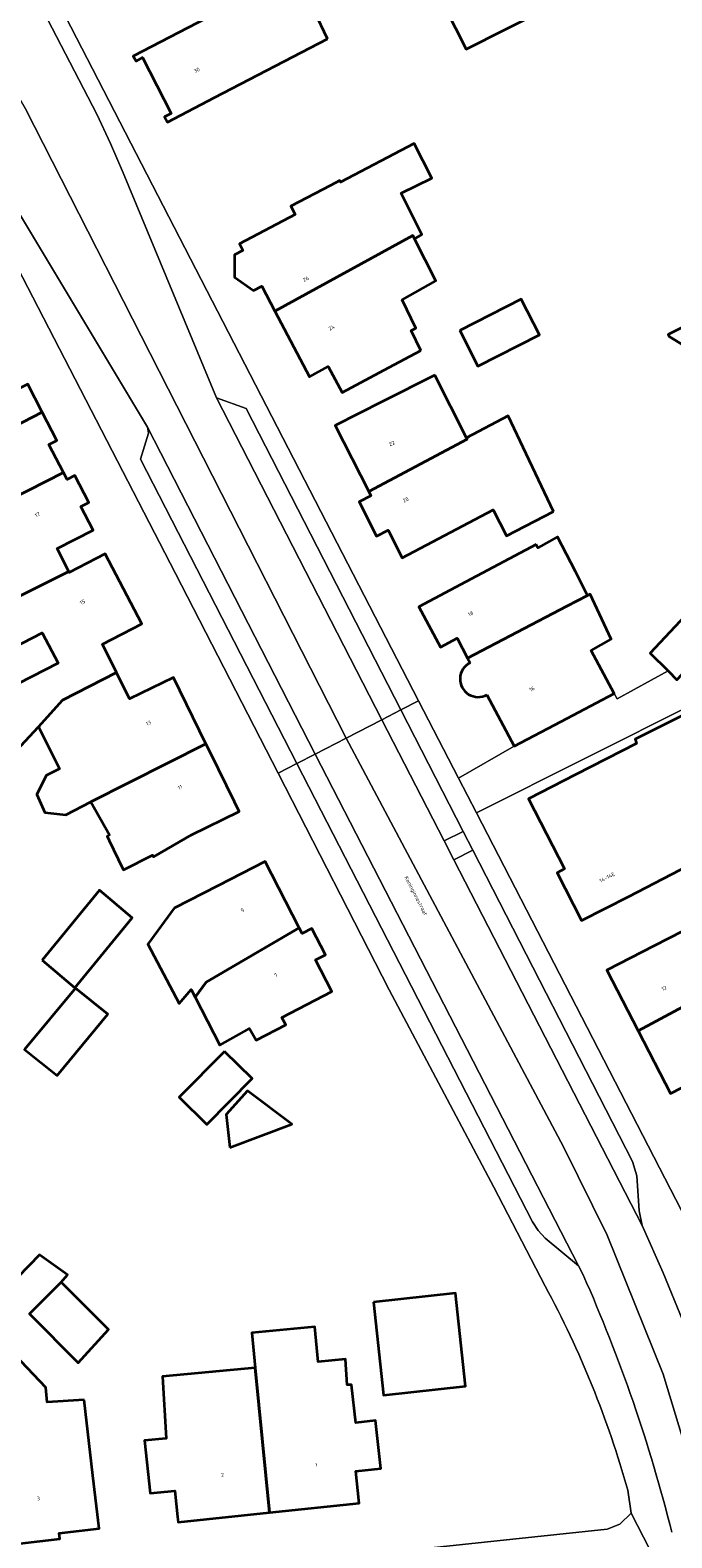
# Model space of a CAD drawing. Header units: metres. Extents: x 197700 to 204338, y 317132 to 325229.
# Tile 846 of 1056: x 202798 to 202859, y 319816 to 319958. Entities that reach past the tile are written whole.
import ezdxf
from ezdxf.enums import TextEntityAlignment as Align

# ---------------------------------------------------------------- set-up
doc = ezdxf.new("R2010")
doc.units = ezdxf.units.M
for name, color, linetype, lineweight in [('B-WE-GR-BEPLANTING_CULTUUR_VASTE PLANTENVAK-GV', 90, 'Continuous', 18), ('B-WE-OG-BEBOUWING-GV', 7, 'Continuous', 35), ('B-WE-OG-BEBOUWING-T18', 10, 'Continuous', 18), ('B-WE-OG-TERREIN_ERF-GV', 7, 'Continuous', 18), ('B-WE-OG-TOPOGRAFIE-T18', 10, 'Continuous', 18), ('B-WE-VH-VERHARDING_ASFALT-GV', 252, 'Continuous', 18), ('B-WE-VH-VERHARDING_BETONSTRAATSTEEN-GV', 252, 'Continuous', 18), ('B-WE-VH-VERHARDING_GESLOTEN-GV', 252, 'Continuous', 18), ('B-WE-VH-VERHARDING_SIERBESTRATING-GV', 252, 'Continuous', 18), ('B-WE-VH-VERHARDING_TEGEL-GV', 252, 'Continuous', 18)]:
    doc.layers.add(name, color=color, linetype=linetype, lineweight=lineweight)
doc.styles.add('NLCS-ISO-M200-T18', font='NLCS-ISO.ttf', dxfattribs={"height": 0.36})

msp = doc.modelspace()

# ---------------------------------------------------------------- linework, layer by layer
at = {"layer": 'B-WE-GR-BEPLANTING_CULTUUR_VASTE PLANTENVAK-GV'}
msp.add_lwpolyline([(202840.153, 319880.659), (202839.24, 319882.439), (202837.458, 319881.545), (202838.372, 319879.766)], close=True, dxfattribs=at)
at = {"layer": 'B-WE-OG-BEBOUWING-GV'}
for points in [[(202826.485, 319957.09), (202824.021, 319962.275), (202824.863, 319962.733), (202822.935, 319966.501), (202819.866, 319964.9), (202819.765, 319965.106), (202819.29, 319964.854), (202819.458, 319964.514), (202817.139, 319963.376), (202818.455, 319960.834), (202808.176, 319955.461), (202808.451, 319954.979), (202809.059, 319955.326), (202811.75, 319950.075), (202811.133, 319949.744), (202811.393, 319949.258), (202815.831, 319951.561)], [(202836.505, 319962.09), (202839.525, 319956.12), (202846.94, 319959.871), (202839.912, 319963.976)], [(202821.519, 319931.439), (202834.491, 319938.579), (202834.654, 319938.257), (202835.339, 319938.673), (202833.408, 319942.54), (202836.282, 319943.982), (202834.628, 319947.225), (202827.704, 319943.593), (202827.625, 319943.75), (202826.753, 319943.292), (202823.014, 319941.33), (202823.432, 319940.534), (202818.19, 319937.782), (202818.514, 319937.165), (202817.713, 319936.745), (202817.713, 319934.648), (202819.512, 319933.402), (202820.278, 319933.804)], [(202835.242, 319927.748), (202834.346, 319929.616), (202834.802, 319929.845), (202833.507, 319932.519), (202836.663, 319934.294), (202834.654, 319938.257), (202834.491, 319938.579), (202821.519, 319931.439), (202824.763, 319925.259), (202826.545, 319926.213), (202827.842, 319923.79), (202832.251, 319926.148)], [(202878.482, 319918.916), (202878.349, 319919.18), (202878.183, 319918.994), (202876.312, 319922.827), (202873.12, 319929.366), (202870.268, 319935.033), (202870.177, 319935.208), (202869.146, 319934.671), (202862.927, 319931.435), (202858.549, 319929.231), (202858.631, 319929.055), (202863.441, 319926.116), (202865.616, 319921.962), (202866.473, 319922.387), (202870.825, 319914.448), (202867.029, 319909.959), (202869.308, 319907.868), (202872.449, 319911.624), (202875.408, 319909.163), (202880.503, 319914.898)], [(202838.926, 319929.633), (202840.627, 319926.262), (202846.415, 319929.201), (202844.714, 319932.573)], [(202796.174, 319926.813), (202787.9, 319922.569), (202790.612, 319917.294), (202799.613, 319921.93), (202798.251, 319924.579), (202797.518, 319924.202)], [(202836.571, 319925.402), (202831.664, 319922.92), (202827.202, 319920.663), (202830.347, 319914.447), (202839.633, 319919.381), (202839.563, 319919.519)], [(202793.249, 319912.165), (202793.32, 319912.026), (202801.615, 319916.239), (202800.248, 319918.896), (202800.982, 319919.273), (202799.613, 319921.93), (202790.612, 319917.294), (202790.707, 319917.11), (202792.306, 319914)], [(202847.756, 319912.563), (202843.486, 319921.567), (202839.563, 319919.519), (202839.633, 319919.381), (202830.347, 319914.447), (202830.552, 319914.041), (202829.449, 319913.483), (202831.087, 319910.246), (202832.19, 319910.804), (202833.51, 319908.195), (202842.057, 319912.714), (202843.308, 319910.278)], [(202801.615, 319916.239), (202793.32, 319912.026), (202793.249, 319912.165), (202792.016, 319911.437), (202790.779, 319910.708), (202792.504, 319907.04), (202792.823, 319907.272), (202793.603, 319905.649), (202794.642, 319903.461), (202794.746, 319903.241), (202795.053, 319903.394), (202802.114, 319906.915), (202801.019, 319909.069), (202804.407, 319910.813), (202803.254, 319913.055), (202803.987, 319913.432), (202802.687, 319915.96), (202801.953, 319915.583)], [(202846.107, 319909.455), (202839.491, 319905.946), (202835.074, 319903.603), (202837.099, 319899.785), (202838.679, 319900.633), (202839.666, 319898.759), (202849.004, 319903.64), (202850.941, 319904.658), (202849.821, 319906.913), (202848.135, 319910.179), (202846.265, 319909.161)], [(202806.59, 319897.407), (202805.277, 319900.064), (202808.993, 319901.983), (202805.536, 319908.59), (202802.16, 319906.824), (202802.114, 319906.915), (202795.053, 319903.394), (202796.87, 319899.726), (202799.618, 319901.145), (202801.099, 319898.277), (202794.784, 319895.062), (202793.039, 319894.059), (202795.932, 319888.715), (202799.256, 319892.295), (202801.524, 319894.797)], [(202858.532, 319897.55), (202859.37, 319896.705), (202865.441, 319903.182), (202863.144, 319905.498), (202862.927, 319905.717), (202856.856, 319899.24)], [(202799.256, 319892.295), (202801.242, 319888.316), (202799.988, 319887.708), (202799.112, 319885.911), (202799.855, 319884.216), (202801.843, 319884.006), (202804.197, 319885.213), (202815.03, 319890.698), (202811.974, 319896.94), (202807.824, 319894.909), (202806.59, 319897.407), (202801.524, 319894.797)], [(202849.848, 319887.797), (202845.401, 319885.513), (202848.793, 319878.91), (202848.079, 319878.528), (202850.396, 319874.029), (202854.841, 319876.318), (202861.317, 319879.653), (202861.438, 319879.401), (202866.497, 319881.99), (202863.955, 319887.317), (202864.382, 319887.559), (202861.329, 319894.076), (202855.44, 319891.135), (202855.558, 319890.73)], [(202804.197, 319885.213), (202805.933, 319882.116), (202805.722, 319881.977), (202805.912, 319881.586), (202807.179, 319878.983), (202807.265, 319878.806), (202810.004, 319880.187), (202810.073, 319880.037), (202813.662, 319882.122), (202818.153, 319884.321), (202817.708, 319885.229), (202815.444, 319889.852), (202815.03, 319890.698)], [(202812.033, 319875.195), (202809.544, 319871.822), (202812.506, 319866.215), (202813.634, 319867.533), (202814.009, 319866.811), (202815.059, 319868.221), (202823.811, 319873.344), (202820.6, 319879.595), (202816.153, 319877.311)], [(202862.621, 319874.419), (202857.228, 319871.642), (202852.783, 319869.353), (202855.712, 319863.665), (202863.716, 319867.954), (202863.73, 319867.927), (202865.636, 319868.931), (202866.32, 319869.815), (202866.458, 319869.526), (202869.304, 319873.068), (202868.528, 319874.715), (202867.47, 319876.962)], [(202799.6, 319870.304), (202802.687, 319867.708), (202808.076, 319874.301), (202804.989, 319876.896)], [(202814.009, 319866.811), (202816.349, 319862.303), (202819.138, 319863.877), (202819.769, 319862.785), (202822.544, 319864.21), (202822.179, 319864.922), (202826.893, 319867.343), (202825.352, 319870.343), (202826.284, 319870.822), (202825.01, 319873.301), (202824.079, 319872.822), (202823.811, 319873.344), (202815.059, 319868.221)], [(202866.244, 319858.858), (202871.759, 319861.652), (202869.533, 319866.645), (202868.157, 319865.981), (202866.458, 319869.526), (202866.32, 319869.815), (202865.636, 319868.931), (202863.73, 319867.927), (202863.716, 319867.954), (202855.712, 319863.665), (202858.76, 319857.745), (202865.212, 319861.066)], [(202802.732, 319867.663), (202797.955, 319861.885), (202801.004, 319859.448), (202805.782, 319865.227)], [(202816.763, 319861.719), (202812.493, 319857.387), (202815.112, 319854.826), (202819.381, 319859.159)], [(202817.289, 319852.649), (202823.117, 319854.871), (202818.943, 319857.999), (202816.923, 319855.772)], [(202801.407, 319839.986), (202798.428, 319836.981), (202803.006, 319832.379), (202805.867, 319835.523)], [(202830.797, 319838.105), (202831.754, 319829.326), (202839.473, 319830.167), (202838.517, 319838.946)], [(202819.665, 319831.915), (202821.004, 319818.275), (202829.458, 319819.169), (202829.429, 319819.446), (202829.142, 319822.162), (202831.479, 319822.409), (202831, 319826.934), (202829.142, 319826.739), (202828.718, 319830.318), (202828.335, 319830.304), (202828.153, 319832.708), (202825.586, 319832.468), (202825.278, 319835.773), (202819.344, 319835.191)], [(202803.55, 319828.885), (202800.091, 319828.671), (202799.967, 319830.067), (202795.863, 319834.359), (202791.636, 319829.938), (202789.37, 319827.501), (202793.58, 319823.947), (202789.66, 319819.314), (202790.124, 319818.87), (202789.45, 319818.165), (202790.976, 319816.706), (202792.501, 319815.246), (202793.177, 319815.952), (202793.619, 319815.53), (202796.521, 319815.842), (202797.424, 319815.947), (202797.492, 319815.368), (202801.277, 319815.808), (202801.215, 319816.334), (202804.96, 319816.769), (202804.377, 319821.776)], [(202821.004, 319818.275), (202819.665, 319831.915), (202810.946, 319831.101), (202811.295, 319825.263), (202809.256, 319825.061), (202809.771, 319820.087), (202812.093, 319820.327), (202812.343, 319817.887), (202812.396, 319817.364)]]:
    msp.add_lwpolyline(points, close=True, dxfattribs=at)
for points in [[(202844.035, 319890.467), (202848.459, 319892.798), (202853.459, 319895.433), (202851.293, 319899.474), (202853.164, 319900.54), (202851.197, 319904.792), (202850.941, 319904.658), (202849.004, 319903.64), (202839.666, 319898.759), (202839.898, 319898.32)], [(202841.481, 319895.315), (202844.035, 319890.467)], [(202798.428, 319836.981), (202801.407, 319839.986), (202801.977, 319840.677), (202799.358, 319842.537), (202796.268, 319839.367)]]:
    msp.add_lwpolyline(points, dxfattribs=at)
msp.add_lwpolyline([(202839.898, 319898.32, 1.0302777), (202841.481, 319895.315)], format="xyb", dxfattribs=at)
at = {"layer": 'B-WE-OG-TERREIN_ERF-GV'}
for points in [[(202794.422, 319973.541), (202801.804, 319959.205), (202835.045, 319894.737), (202838.81, 319887.436), (202844.035, 319890.467), (202841.481, 319895.315)], [(202824.021, 319962.275), (202826.485, 319957.09), (202815.831, 319951.561), (202811.393, 319949.258), (202811.133, 319949.744), (202811.75, 319950.075), (202809.059, 319955.326), (202808.451, 319954.979), (202808.176, 319955.461), (202818.455, 319960.834)], [(202846.978, 319839.584), (202842.119, 319848.933), (202832.278, 319867.526), (202821.818, 319887.917), (202812.174, 319906.715), (202796.754, 319936.605)], [(202863.441, 319926.116), (202858.631, 319929.055), (202858.549, 319929.231), (202862.927, 319931.435)], [(202878.244, 319924.847), (202882.91, 319929.726), (202885.139, 319927.673), (202883.297, 319925.606), (202883.681, 319925.159), (202878.349, 319919.18), (202878.482, 319918.916), (202880.503, 319914.898), (202885.275, 319903.652), (202879.939, 319897.699), (202881.316, 319896.432), (202885.978, 319892.018), (202879.558, 319885.343), (202874.931, 319889.793), (202877.798, 319892.774), (202875.632, 319894.767), (202871.371, 319899.384), (202870.714, 319899.429), (202870.209, 319899.371), (202861.02, 319894.482), (202840.487, 319884.183), (202863.98, 319838.62)], [(202798.251, 319924.579), (202799.613, 319921.93), (202800.982, 319919.273), (202800.248, 319918.896), (202801.615, 319916.239), (202801.953, 319915.583), (202802.687, 319915.96), (202803.987, 319913.432), (202803.254, 319913.055), (202804.407, 319910.813), (202801.019, 319909.069), (202802.114, 319906.915), (202802.16, 319906.824), (202805.536, 319908.59), (202808.993, 319901.983), (202805.277, 319900.064), (202806.59, 319897.407), (202807.824, 319894.909), (202811.974, 319896.94), (202815.03, 319890.698), (202815.444, 319889.852), (202817.708, 319885.229), (202818.153, 319884.321), (202813.662, 319882.122), (202810.073, 319880.037), (202810.004, 319880.187), (202807.265, 319878.806), (202807.179, 319878.983), (202805.912, 319881.586)], [(202839.898, 319898.32), (202839.666, 319898.759), (202838.679, 319900.633), (202837.099, 319899.785), (202835.074, 319903.603), (202839.491, 319905.946), (202846.107, 319909.455), (202846.265, 319909.161), (202848.135, 319910.179), (202849.821, 319906.913), (202850.941, 319904.658), (202851.197, 319904.792), (202853.164, 319900.54), (202851.293, 319899.474), (202853.459, 319895.433), (202853.727, 319894.933), (202858.532, 319897.55), (202856.856, 319899.24), (202862.927, 319905.717)], [(202794.784, 319895.062), (202801.099, 319898.277), (202799.618, 319901.145), (202796.87, 319899.726)], [(202805.912, 319881.586), (202805.722, 319881.977), (202805.933, 319882.116), (202804.197, 319885.213), (202801.843, 319884.006), (202799.855, 319884.216), (202799.112, 319885.911), (202799.988, 319887.708), (202801.242, 319888.316), (202799.256, 319892.295), (202795.932, 319888.715)], [(202865.212, 319861.066), (202858.76, 319857.745), (202855.712, 319863.665), (202852.783, 319869.353), (202857.228, 319871.642), (202862.621, 319874.419)], [(202796.268, 319839.367), (202799.358, 319842.537), (202801.977, 319840.677), (202801.407, 319839.986), (202805.867, 319835.523), (202803.006, 319832.379), (202798.428, 319836.981)], [(202795.863, 319834.359), (202799.967, 319830.067), (202800.091, 319828.671), (202803.55, 319828.885), (202804.377, 319821.776), (202804.96, 319816.769), (202801.215, 319816.334), (202801.277, 319815.808)], [(202794.154, 319810.482), (202852.788, 319816.723), (202853.996, 319817.184), (202855.065, 319818.216), (202854.737, 319820.398)]]:
    msp.add_lwpolyline(points, dxfattribs=at)
for points in [[(202836.505, 319962.09), (202839.912, 319963.976), (202846.94, 319959.871), (202839.525, 319956.12)], [(202834.654, 319938.257), (202836.663, 319934.294), (202833.507, 319932.519), (202834.802, 319929.845), (202834.346, 319929.616), (202835.242, 319927.748), (202832.251, 319926.148), (202827.842, 319923.79), (202826.545, 319926.213), (202824.763, 319925.259), (202821.519, 319931.439), (202820.278, 319933.804), (202819.512, 319933.402), (202817.713, 319934.648), (202817.713, 319936.745), (202818.514, 319937.165), (202818.19, 319937.782), (202823.432, 319940.534), (202823.014, 319941.33), (202826.753, 319943.292), (202827.625, 319943.75), (202827.704, 319943.593), (202834.628, 319947.225), (202836.282, 319943.982), (202833.408, 319942.54), (202835.339, 319938.673)], [(202838.926, 319929.633), (202844.714, 319932.573), (202846.415, 319929.201), (202840.627, 319926.262)], [(202839.563, 319919.519), (202843.486, 319921.567), (202847.756, 319912.563), (202843.308, 319910.278), (202842.057, 319912.714), (202833.51, 319908.195), (202832.19, 319910.804), (202831.087, 319910.246), (202829.449, 319913.483), (202830.552, 319914.041), (202830.347, 319914.447), (202827.202, 319920.663), (202831.664, 319922.92), (202836.571, 319925.402)], [(202854.841, 319876.318), (202850.396, 319874.029), (202848.079, 319878.528), (202848.793, 319878.91), (202845.401, 319885.513), (202849.848, 319887.797), (202855.558, 319890.73), (202855.44, 319891.135), (202861.329, 319894.076), (202864.382, 319887.559), (202863.955, 319887.317), (202866.497, 319881.99), (202861.438, 319879.401), (202861.317, 319879.653)], [(202814.009, 319866.811), (202813.634, 319867.533), (202812.506, 319866.215), (202809.544, 319871.822), (202812.033, 319875.195), (202816.153, 319877.311), (202820.6, 319879.595), (202823.811, 319873.344), (202824.079, 319872.822), (202825.01, 319873.301), (202826.284, 319870.822), (202825.352, 319870.343), (202826.893, 319867.343), (202822.179, 319864.922), (202822.544, 319864.21), (202819.769, 319862.785), (202819.138, 319863.877), (202816.349, 319862.303)], [(202799.6, 319870.304), (202804.989, 319876.896), (202808.076, 319874.301), (202802.687, 319867.708)], [(202802.732, 319867.663), (202805.782, 319865.227), (202801.004, 319859.448), (202797.955, 319861.885)], [(202816.763, 319861.719), (202819.381, 319859.159), (202815.112, 319854.826), (202812.493, 319857.387)], [(202817.289, 319852.649), (202816.923, 319855.772), (202818.943, 319857.999), (202823.117, 319854.871)], [(202831.754, 319829.326), (202830.797, 319838.105), (202838.517, 319838.946), (202839.473, 319830.167)], [(202809.256, 319825.061), (202811.295, 319825.263), (202810.946, 319831.101), (202819.665, 319831.915), (202819.344, 319835.191), (202825.278, 319835.773), (202825.586, 319832.468), (202828.153, 319832.708), (202828.335, 319830.304), (202828.718, 319830.318), (202829.142, 319826.739), (202831, 319826.934), (202831.479, 319822.409), (202829.142, 319822.162), (202829.429, 319819.446), (202829.458, 319819.169), (202821.004, 319818.275), (202812.396, 319817.364), (202812.343, 319817.887), (202812.093, 319820.327), (202809.771, 319820.087)]]:
    msp.add_lwpolyline(points, close=True, dxfattribs=at)
for points in [[(202841.481, 319895.315, -1.0302777), (202839.898, 319898.32)], [(202854.737, 319820.398, 0.0548866), (202846.978, 319839.584)]]:
    msp.add_lwpolyline(points, format="xyb", dxfattribs=at)
at = {"layer": 'B-WE-VH-VERHARDING_ASFALT-GV'}
msp.add_lwpolyline([(202828.217, 319891.216), (202831.593, 319892.957), (202816.01, 319923.277), (202807.228, 319944.459), (202806.034, 319947.249), (202804.768, 319950.007), (202792.927, 319972.772), (202786.969, 319969.704), (202798.036, 319950.484)], close=True, dxfattribs=at)
for points in [[(202783.182, 319964.396), (202809.513, 319920.505), (202825.322, 319889.724), (202828.217, 319891.216), (202798.036, 319950.484), (202786.969, 319969.704), (202781.157, 319966.711)], [(202867.491, 319810.323), (202866.405, 319815.526), (202866.086, 319816.938), (202860.497, 319834.804), (202859.922, 319836.322), (202858.077, 319840.847), (202856.081, 319845.309), (202838.372, 319879.766), (202837.458, 319881.545), (202831.593, 319892.957), (202828.217, 319891.216), (202848.691, 319852.728), (202852.786, 319844.418), (202858.084, 319831.299), (202862.189, 319817.759), (202867.11, 319791.429)], [(202863.309, 319791.036), (202867.11, 319791.429), (202862.189, 319817.759), (202858.084, 319831.299), (202852.786, 319844.418), (202848.691, 319852.728), (202828.217, 319891.216), (202825.322, 319889.724), (202850.086, 319841.508), (202850.541, 319840.664)]]:
    msp.add_lwpolyline(points, dxfattribs=at)
msp.add_lwpolyline([(202850.541, 319840.664, -0.0429301), (202858.888, 319816.418)], format="xyb", dxfattribs=at)
at = {"layer": 'B-WE-VH-VERHARDING_BETONSTRAATSTEEN-GV'}
for points in [[(202816.01, 319923.277), (202831.593, 319892.957), (202833.376, 319893.876), (202818.82, 319922.265)], [(202823.581, 319888.826), (202825.322, 319889.724), (202809.513, 319920.505), (202809.61, 319919.945), (202808.852, 319917.484)], [(202833.376, 319893.876), (202831.593, 319892.957), (202837.458, 319881.545), (202839.24, 319882.439)], [(202825.322, 319889.724), (202823.581, 319888.826), (202845.764, 319845.662), (202846.292, 319844.832), (202846.972, 319844.12), (202850.086, 319841.508)], [(202840.153, 319880.659), (202838.372, 319879.766), (202856.081, 319845.309), (202855.808, 319846.706), (202855.58, 319849.98), (202855.191, 319851.33)]]:
    msp.add_lwpolyline(points, close=True, dxfattribs=at)
at = {"layer": 'B-WE-VH-VERHARDING_GESLOTEN-GV'}
msp.add_lwpolyline([(202875.632, 319894.767), (202879.15, 319898.425), (202879.939, 319897.699), (202885.275, 319903.652), (202880.503, 319914.898), (202875.408, 319909.163), (202872.449, 319911.624), (202869.308, 319907.868), (202869.606, 319907.602), (202865.441, 319903.182), (202859.37, 319896.705), (202858.532, 319897.55), (202853.727, 319894.933), (202853.459, 319895.433), (202848.459, 319892.798), (202844.035, 319890.467), (202838.81, 319887.436), (202840.487, 319884.183), (202861.02, 319894.482), (202870.209, 319899.371), (202870.714, 319899.429), (202871.371, 319899.384)], close=True, dxfattribs=at)
at = {"layer": 'B-WE-VH-VERHARDING_SIERBESTRATING-GV'}
msp.add_lwpolyline([(202863.98, 319838.62), (202840.487, 319884.183), (202838.81, 319887.436), (202835.045, 319894.737), (202833.376, 319893.876), (202839.24, 319882.439), (202840.153, 319880.659), (202855.191, 319851.33), (202855.58, 319849.98), (202855.808, 319846.706), (202856.081, 319845.309), (202858.077, 319840.847), (202859.922, 319836.322), (202860.497, 319834.804)], dxfattribs=at)
at = {"layer": 'B-WE-VH-VERHARDING_TEGEL-GV'}
msp.add_lwpolyline([(202835.045, 319894.737), (202801.804, 319959.205), (202794.422, 319973.541), (202792.927, 319972.772), (202804.768, 319950.007), (202806.034, 319947.249), (202807.228, 319944.459), (202816.01, 319923.277), (202818.82, 319922.265), (202833.376, 319893.876)], close=True, dxfattribs=at)
for points in [[(202809.513, 319920.505), (202783.182, 319964.396)], [(202790.184, 319948.501), (202796.366, 319936.405), (202796.754, 319936.605), (202812.174, 319906.715), (202821.818, 319887.917), (202823.581, 319888.826), (202808.852, 319917.484), (202809.61, 319919.945), (202809.513, 319920.505)], [(202850.541, 319840.664), (202850.086, 319841.508), (202846.972, 319844.12), (202846.292, 319844.832), (202845.764, 319845.662), (202823.581, 319888.826), (202821.818, 319887.917), (202832.278, 319867.526), (202842.119, 319848.933), (202846.978, 319839.584)], [(202854.737, 319820.398), (202855.065, 319818.216), (202856.828, 319814.799), (202857.86, 319810.452), (202858.826, 319806.032), (202858.984, 319805.234), (202859.93, 319800.07), (202860.72, 319794.881), (202860.907, 319793.45)], [(202839.554, 319810.163), (202841.416, 319813.166), (202855.276, 319814.635), (202856.828, 319814.799), (202855.065, 319818.216), (202853.996, 319817.184), (202852.788, 319816.723), (202794.154, 319810.482), (202791.234, 319808.034), (202790.212, 319807.153), (202790.1, 319807.045)]]:
    msp.add_lwpolyline(points, dxfattribs=at)
for points in [[(202858.888, 319816.418, 0.0429301), (202850.541, 319840.664)], [(202846.978, 319839.584, -0.0548866), (202854.737, 319820.398)]]:
    msp.add_lwpolyline(points, format="xyb", dxfattribs=at)

# ---------------------------------------------------------------- texts
at = {"layer": 'B-WE-OG-BEBOUWING-T18', "style": 'NLCS-ISO-M200-T18'}
for s, rotation, p in [('30', 27.1, (202814.162, 319954.138)), ('26', 27.7, (202824.44, 319934.48)), ('24', 27.7, (202826.851, 319929.888)), ('22', 26.8, (202832.533, 319918.987)), ('20', 26.8, (202833.837, 319913.671)), ('17', 27.2, (202799.158, 319912.271)), ('15', 27.6, (202803.398, 319904.048)), ('18', 27.9, (202839.946, 319902.953)), ('16', 27.7, (202845.714, 319895.862)), ('13', 26, (202809.621, 319892.65)), ('11', 26, (202812.583, 319886.6)), ('14-14E', 27.2, (202852.794, 319878.11)), ('9', 27.1, (202818.458, 319875.01)), ('7', 27.1, (202821.605, 319868.884)), ('12', 27.2, (202858.152, 319867.664)), ('1', 6, (202825.399, 319822.762)), ('2', 6, (202816.582, 319821.829)), ('3', 6.6, (202799.246, 319819.599))]:
    msp.add_text(s, height=0.36, rotation=rotation, dxfattribs=at).set_placement(p, align=Align.MIDDLE)
at = {"layer": 'B-WE-OG-TOPOGRAFIE-T18', "style": 'NLCS-ISO-M200-T18'}
msp.add_text('Koninginnestraat', height=0.36, rotation=297.2, dxfattribs=at).set_placement((202834.746, 319876.363), align=Align.MIDDLE)

doc.saveas('drawing.dxf')
